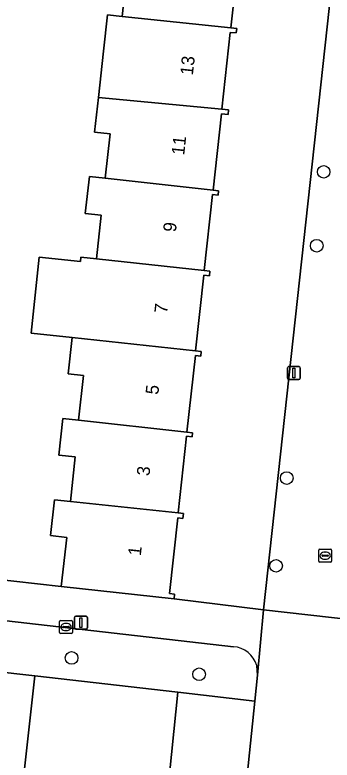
# Model space of a CAD drawing. Extents: x 162082 to 163401, y 388089 to 388636.
# Drawn here: x 162853.9 to 162878.5, y 388342.8 to 388400.6 of the extents above; entities that cross this region are included whole.
import ezdxf

# ---------------------------------------------------------------- set-up
doc = ezdxf.new("R2010")
doc.units = 0
for name, color, linetype in [('IMGEO_Boom', 7, 'Continuous'), ('IMGEO_Erf', 7, 'Continuous'), ('IMGEO_Groenvoorziening', 7, 'Continuous'), ('IMGEO_Kolk', 7, 'Continuous'), ('IMGEO_Lichtmast', 7, 'Continuous'), ('IMGEO_Muur', 7, 'Continuous'), ('IMGEO_Pand', 7, 'Continuous'), ('IMGEO_Pand_nummerreeks', 7, 'Continuous'), ('IMGEO_Rijbaan_lokaal_open', 7, 'Continuous'), ('IMGEO_Voetpad_open', 7, 'Continuous')]:
    doc.layers.add(name, color=color, linetype=linetype)

msp = doc.modelspace()

# ---------------------------------------------------------------- linework, layer by layer
at = {"layer": 'IMGEO_Boom'}
for centre in [(162877.819, 388388.4), (162877.283, 388382.671), (162874.954, 388364.652), (162874.131, 388357.846), (162858.274, 388350.706), (162868.164, 388349.441)]:
    msp.add_circle(centre, 0.489, dxfattribs=at)
at = {"layer": 'IMGEO_Erf'}
for points in [[(162871.263, 388405.409), (162870.62, 388399.563), (162871.08, 388399.512), (162871.044, 388399.176), (162870.57, 388399.214), (162869.916, 388393.265), (162870.447, 388393.207), (162870.407, 388392.843), (162869.908, 388392.898), (162869.257, 388386.973), (162869.678, 388386.927), (162869.641, 388386.584), (162869.204, 388386.632), (162868.559, 388380.756), (162868.998, 388380.707), (162868.956, 388380.332), (162868.526, 388380.379), (162867.882, 388374.516), (162868.334, 388374.467), (162868.294, 388374.1), (162867.875, 388374.146), (162867.223, 388368.215), (162867.656, 388368.154), (162867.627, 388367.846), (162867.183, 388367.895), (162866.531, 388361.956), (162866.942, 388361.91), (162866.9, 388361.521), (162866.507, 388361.565), (162865.861, 388355.689), (162866.257, 388355.646), (162866.217, 388355.283), (162873.15, 388354.422), (162879.563, 388413.177)], [(162850.116, 388357.074), (162857.481, 388356.243), (162857.899, 388360.052), (162856.648, 388360.189), (162856.953, 388362.97), (162858.186, 388362.834), (162858.566, 388366.292), (162857.281, 388366.433), (162857.594, 388369.283), (162858.825, 388369.148), (162859.206, 388372.612), (162858.012, 388372.743), (162858.321, 388375.55), (162855.134, 388375.894), (162855.772, 388381.795), (162858.963, 388381.45), (162858.999, 388381.78), (162860.196, 388381.649), (162860.568, 388385.035), (162859.34, 388385.17), (162859.655, 388388.04), (162860.882, 388387.905), (162861.261, 388391.346), (162860.062, 388391.478), (162860.357, 388394.162), (162860.749, 388397.758), (162861.058, 388400.568), (162862.197, 388400.443), (162862.567, 388403.813)]]:
    msp.add_lwpolyline(points, dxfattribs=at)
at = {"layer": 'IMGEO_Groenvoorziening'}
for points in [[(162870.826, 388351.576), (162848.92, 388354.071), (162848.474, 388350.096), (162855.429, 388349.304), (162866.522, 388348.04), (162872.484, 388347.361), (162872.693, 388349.366), (162872.625, 388350.125)], [(162871.88, 388341.578), (162872.484, 388347.361), (162866.522, 388348.04), (162865.701, 388340.172), (162869.594, 388339.739)]]:
    msp.add_lwpolyline(points, dxfattribs=at)
for points in [[(162847.586, 388342.184), (162854.543, 388341.411), (162855.429, 388349.304), (162848.474, 388350.096)], [(162854.543, 388341.411), (162865.701, 388340.172), (162866.522, 388348.04), (162855.429, 388349.304)]]:
    msp.add_lwpolyline(points, close=True, dxfattribs=at)
msp.add_arc((162870.689, 388349.565), 2.016, 16.1337, 86.08984, dxfattribs=at)
at = {"layer": 'IMGEO_Kolk'}
for p, q in [((162877.433, 388358.204), (162877.433, 388359.056)), ((162877.508, 388359.13), (162878.36, 388359.13)), ((162877.921, 388358.91), (162877.946, 388358.91)), ((162878.434, 388359.056), (162878.434, 388358.204)), ((162877.692, 388358.624), (162877.692, 388358.636)), ((162878.13, 388358.587), (162877.732, 388358.587)), ((162877.735, 388358.673), (162878.133, 388358.673)), ((162877.944, 388358.35), (162877.919, 388358.35)), ((162878.176, 388358.636), (162878.176, 388358.624)), ((162878.36, 388358.13), (162877.508, 388358.13)), ((162857.343, 388352.681), (162857.343, 388353.533)), ((162857.418, 388353.607), (162858.27, 388353.607)), ((162857.602, 388353.101), (162857.602, 388353.113)), ((162857.645, 388353.15), (162858.043, 388353.15)), ((162857.831, 388353.387), (162857.856, 388353.387)), ((162858.086, 388353.113), (162858.086, 388353.101)), ((162858.344, 388353.533), (162858.344, 388352.681)), ((162858.27, 388352.607), (162857.418, 388352.607)), ((162858.04, 388353.064), (162857.642, 388353.064)), ((162857.854, 388352.827), (162857.829, 388352.827))]:
    msp.add_line(p, q, dxfattribs=at)
for points in [[(162877.433, 388358.204), (162877.433, 388359.056)], [(162877.508, 388359.13), (162878.36, 388359.13)], [(162878.434, 388359.056), (162878.434, 388358.204)], [(162878.36, 388358.13), (162877.508, 388358.13)], [(162857.343, 388352.681), (162857.343, 388353.533)], [(162857.418, 388353.607), (162858.27, 388353.607)], [(162858.344, 388353.533), (162858.344, 388352.681)], [(162858.27, 388352.607), (162857.418, 388352.607)]]:
    msp.add_lwpolyline(points, dxfattribs=at)
for centre, radius, start, end in [((162877.51, 388359.054), 0.0765, 91.55205, 178.44795), ((162877.51, 388359.054), 0.0765, 91.55205, 178.44795), ((162878.358, 388359.054), 0.0765, 1.55205, 88.44795), ((162878.358, 388359.054), 0.0765, 1.55205, 88.44795), ((162877.732, 388358.633), 0.0403, 85.87752, 175.75265), ((162877.729, 388358.623), 0.0366, 178.93798, 274.71019), ((162878.133, 388358.63), 0.043, 264.86636, 352.45326), ((162878.137, 388358.635), 0.0386, 1.73085, 96.63898), ((162877.51, 388358.206), 0.0765, 181.55205, 268.44795), ((162877.51, 388358.206), 0.0765, 181.55205, 268.44795), ((162878.358, 388358.206), 0.0765, 271.55205, 358.44795), ((162878.358, 388358.206), 0.0765, 271.55205, 358.44795), ((162857.42, 388353.531), 0.0765, 91.55205, 178.44795), ((162857.42, 388353.531), 0.0765, 91.55205, 178.44795), ((162857.642, 388353.11), 0.0403, 85.87752, 175.75265), ((162857.639, 388353.1), 0.0366, 178.93798, 274.71019), ((162858.043, 388353.107), 0.043, 264.86636, 352.45326), ((162858.047, 388353.112), 0.0386, 1.73085, 96.63898), ((162858.268, 388353.531), 0.0765, 1.55205, 88.44795), ((162858.268, 388353.531), 0.0765, 1.55205, 88.44795), ((162857.42, 388352.683), 0.0765, 181.55205, 268.44795), ((162857.42, 388352.683), 0.0765, 181.55205, 268.44795), ((162858.268, 388352.683), 0.0765, 271.55205, 358.44795), ((162858.268, 388352.683), 0.0765, 271.55205, 358.44795)]:
    msp.add_arc(centre, radius, start, end, dxfattribs=at)
for centre, major_axis, ratio, start_param, end_param in [((162877.92, 388358.63), (-0.387, 0.002), 0.722429, 4.712389, 7.853982), ((162877.945, 388358.63), (-0.39, 0.002), 0.717154, 1.570796, 4.712389), ((162857.83, 388353.107), (-0.387, 0.002), 0.722429, 4.712389, 7.853982), ((162857.855, 388353.107), (-0.39, 0.002), 0.717154, 1.570796, 4.712389)]:
    msp.add_ellipse(centre, major_axis=major_axis, ratio=ratio, start_param=start_param, end_param=end_param, dxfattribs=at)
at = {"layer": 'IMGEO_Lichtmast'}
for p, q in [((162875.004, 388372.394), (162875.004, 388373.194)), ((162875.004, 388373.194), (162875.004, 388372.394)), ((162875.104, 388373.294), (162875.894, 388373.294)), ((162875.894, 388373.294), (162875.104, 388373.294)), ((162875.994, 388373.194), (162875.994, 388372.394)), ((162875.994, 388372.394), (162875.994, 388373.194)), ((162875.894, 388372.294), (162875.104, 388372.294)), ((162875.104, 388372.294), (162875.894, 388372.294)), ((162858.508, 388353.036), (162858.508, 388353.836)), ((162858.508, 388353.836), (162858.508, 388353.036)), ((162858.608, 388353.936), (162859.398, 388353.936)), ((162859.398, 388353.936), (162858.608, 388353.936)), ((162859.498, 388353.836), (162859.498, 388353.036)), ((162859.498, 388353.036), (162859.498, 388353.836)), ((162859.398, 388352.936), (162858.608, 388352.936)), ((162858.608, 388352.936), (162859.398, 388352.936))]:
    msp.add_line(p, q, dxfattribs=at)
for points in [[(162875.424, 388373.169), (162875.574, 388373.169), (162875.574, 388372.419), (162875.424, 388372.419), (162875.424, 388373.169)], [(162858.928, 388353.811), (162859.078, 388353.811), (162859.078, 388353.061), (162858.928, 388353.061), (162858.928, 388353.811)]]:
    msp.add_lwpolyline(points, dxfattribs=at)
for centre, start, end in [((162875.104, 388373.194), 90, 180), ((162875.104, 388373.194), 90, 180), ((162875.894, 388373.194), 0, 90), ((162875.894, 388373.194), 360, 90), ((162875.104, 388372.394), 180, 270), ((162875.104, 388372.394), 180, 270), ((162875.894, 388372.394), 270, 0), ((162875.894, 388372.394), 270, 0), ((162858.608, 388353.836), 90, 180), ((162858.608, 388353.836), 90, 180), ((162859.398, 388353.836), 0, 90), ((162859.398, 388353.836), 360, 90), ((162858.608, 388353.036), 180, 270), ((162858.608, 388353.036), 180, 270), ((162859.398, 388353.036), 270, 0), ((162859.398, 388353.036), 270, 0)]:
    msp.add_arc(centre, 0.1, start, end, dxfattribs=at)
at = {"layer": 'IMGEO_Muur'}
msp.add_lwpolyline([(162850.116, 388357.074), (162857.481, 388356.243)], dxfattribs=at)
at = {"layer": 'IMGEO_Pand'}
for points in [[(162862.197, 388400.443), (162870.62, 388399.563), (162871.263, 388405.409), (162871.682, 388405.363), (162871.726, 388405.763), (162871.283, 388405.811), (162862.916, 388406.672), (162861.809, 388406.794), (162861.494, 388403.931), (162862.567, 388403.813)], [(162862.197, 388400.443), (162861.058, 388400.568), (162860.749, 388397.758), (162860.357, 388394.162), (162869.916, 388393.265), (162870.57, 388399.214), (162871.044, 388399.176), (162871.08, 388399.512), (162870.62, 388399.563)], [(162869.257, 388386.973), (162869.908, 388392.898), (162870.407, 388392.843), (162870.447, 388393.207), (162869.916, 388393.265), (162860.357, 388394.162), (162860.062, 388391.478), (162861.261, 388391.346), (162860.882, 388387.905)], [(162869.257, 388386.973), (162860.882, 388387.905), (162859.655, 388388.04), (162859.34, 388385.17), (162860.568, 388385.035), (162860.196, 388381.649), (162868.559, 388380.756), (162869.204, 388386.632), (162869.641, 388386.584), (162869.678, 388386.927)], [(162868.526, 388380.379), (162868.956, 388380.332), (162868.998, 388380.707), (162868.559, 388380.756), (162860.196, 388381.649), (162858.999, 388381.78), (162858.963, 388381.45), (162855.772, 388381.795), (162855.134, 388375.894), (162858.321, 388375.55), (162867.882, 388374.516)], [(162858.825, 388369.148), (162867.223, 388368.215), (162867.875, 388374.146), (162868.294, 388374.1), (162868.334, 388374.467), (162867.882, 388374.516), (162858.321, 388375.55), (162858.012, 388372.743), (162859.206, 388372.612)], [(162858.186, 388362.834), (162866.531, 388361.956), (162867.183, 388367.895), (162867.627, 388367.846), (162867.656, 388368.154), (162867.223, 388368.215), (162858.825, 388369.148), (162857.594, 388369.283), (162857.281, 388366.433), (162858.566, 388366.292)], [(162858.186, 388362.834), (162856.953, 388362.97), (162856.648, 388360.189), (162857.899, 388360.052), (162857.481, 388356.243), (162866.217, 388355.283), (162866.257, 388355.646), (162865.861, 388355.689), (162866.507, 388361.565), (162866.9, 388361.521), (162866.942, 388361.91), (162866.531, 388361.956)]]:
    msp.add_lwpolyline(points, close=True, dxfattribs=at)
at = {"layer": 'IMGEO_Rijbaan_lokaal_open'}
msp.add_lwpolyline([(162888.58, 388412.169), (162879.563, 388413.177), (162873.15, 388354.422), (162882.103, 388353.418), (162885.887, 388388.094), (162886.264, 388391.474)], close=True, dxfattribs=at)
at = {"layer": 'IMGEO_Voetpad_open'}
for points in [[(162872.625, 388350.125), (162872.693, 388349.366), (162873.15, 388354.422), (162866.217, 388355.283), (162857.481, 388356.243), (162850.116, 388357.074), (162846.141, 388357.526), (162844.721, 388357.655), (162841.773, 388357.992), (162827.359, 388359.538), (162818.999, 388360.48)], [(162938.677, 388341.882), (162939.248, 388347.057), (162936.278, 388347.432), (162927.507, 388348.418), (162924.961, 388348.704), (162915.931, 388349.732), (162913.387, 388350.012), (162911.877, 388350.172), (162907.892, 388350.612), (162897.942, 388351.709), (162889.026, 388352.708), (162882.103, 388353.418), (162873.15, 388354.422), (162872.693, 388349.366), (162872.484, 388347.361), (162871.88, 388341.578), (162871.635, 388339.233), (162880.84, 388338.193), (162880.788, 388337.712), (162906.331, 388334.857), (162910.107, 388334.435), (162937.647, 388331.155), (162937.826, 388333.98)], [(162869.594, 388339.739), (162865.701, 388340.172), (162854.543, 388341.411), (162847.586, 388342.184), (162848.474, 388350.096), (162848.92, 388354.071), (162870.826, 388351.576)]]:
    msp.add_lwpolyline(points, dxfattribs=at)
msp.add_arc((162870.689, 388349.565), 2.016, 16.1337, 86.08984, dxfattribs=at)

# ---------------------------------------------------------------- texts
at = {"layer": 'IMGEO_Pand_nummerreeks'}
for s, rotation, p in [('13', 83.81682, (162867.677, 388395.855)), ('11', 83.81682, (162867.006, 388389.663)), ('9', 83.81682, (162866.361, 388383.7)), ('7', 83.818, (162865.678, 388377.394)), ('5', 83.81682, (162864.994, 388371.088)), ('3', 83.81682, (162864.311, 388364.782)), ('1', 83.81682, (162863.64, 388358.589))]:
    msp.add_text(s, height=1, rotation=rotation, dxfattribs=at).set_placement(p)

doc.saveas('drawing.dxf')
